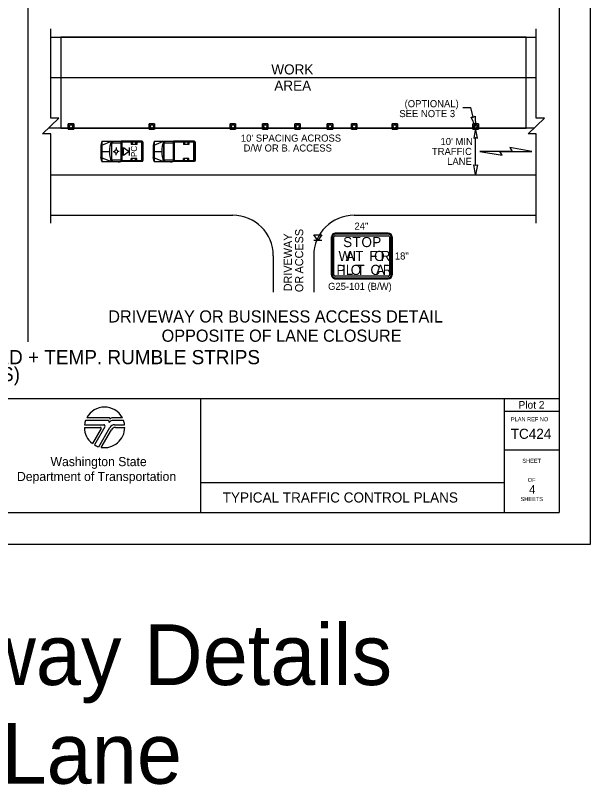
# Model space of a CAD drawing. Extents: x 99998.9 to 100095.7, y 99995 to 100010.7.
# Drawn here: x 100030.38 to 100036.06, y 99997.31 to 100004.91 of the extents above; entities that cross this region are included whole.
import ezdxf

# ---------------------------------------------------------------- set-up
doc = ezdxf.new("R2010")
doc.units = 0
for name, color, linetype in [('RD_ED_DrivewayEdge', 7, 'Continuous'), ('RD_ED_ShoulderPavedEdge', 7, 'Continuous'), ('RD_MK_LineEdgeWhite', 7, 'Continuous'), ('RD_MK_LineSkipCenter', 7, 'Continuous'), ('SH_DE_DetailHeading1Text', 7, 'Continuous'), ('SH_DE_DetailHeading2Text', 7, 'Continuous'), ('SH_GI_PlotLimits', 7, 'Continuous'), ('SH_GI_SheetBorder', 7, 'Continuous'), ('SH_GI_SheetLocationText', 7, 'Continuous'), ('SH_GI_SheetTextInCells', 7, 'Continuous'), ('SH_GI_TitleBlockText', 7, 'Continuous'), ('SH_GI_WSDOTLogo', 7, 'Continuous'), ('TR_SN_ConstructionSigns', 7, 'Continuous'), ('TR_WZ_MotoristVehicle', 7, 'Continuous'), ('TR_WZ_PortableSignMountBlk-Wht', 7, 'Continuous'), ('TR_WZ_TrafficCone', 7, 'Continuous'), ('TR_WZ_WorkAreaLabel', 7, 'Continuous'), ('TR_WZ_WorkZoneDetails', 7, 'Continuous'), ('TR_WZ_WorkZoneTextCurrent', 7, 'Continuous')]:
    doc.layers.add(name, color=color, linetype=linetype)

msp = doc.modelspace()

# ---------------------------------------------------------------- linework, layer by layer
at = {"layer": 'RD_ED_DrivewayEdge'}
for p, q in [((100032.925, 100002.5359), (100032.925, 100002.1759)), ((100033.325, 100002.5359), (100033.325, 100002.1759))]:
    msp.add_line(p, q, dxfattribs=at)
for centre, start, end in [((100032.525, 100002.5359), 0, 90), ((100033.725, 100002.5359), 90, 180)]:
    msp.add_arc(centre, 0.4, start, end, dxfattribs=at)
at = {"layer": 'RD_ED_ShoulderPavedEdge'}
for p, q in [((100030.725, 100004.6959), (100035.525, 100004.6959)), ((100030.725, 100002.9359), (100032.525, 100002.9359)), ((100033.725, 100002.9359), (100035.525, 100002.9359))]:
    msp.add_line(p, q, dxfattribs=at)
at = {"layer": 'RD_MK_LineEdgeWhite'}
for p, q in [((100030.725, 100004.2959), (100035.525, 100004.2959)), ((100030.725, 100003.3359), (100035.525, 100003.3359))]:
    msp.add_line(p, q, dxfattribs=at)
at = {"layer": 'RD_MK_LineSkipCenter'}
msp.add_lwpolyline([(100035.5043, 100003.7959), (100030.7043, 100003.7959)], dxfattribs=at)
at = {"layer": 'SH_GI_PlotLimits'}
msp.add_lwpolyline([(100019.0625, 99999.6875), (100036.0625, 99999.6875), (100036.0625, 100010.6875), (100019.0625, 100010.6875)], close=True, dxfattribs=at)
at = {"layer": 'SH_GI_SheetBorder'}
for p, q in [((100035.75, 100010.375), (100035.75, 100000)), ((100020, 100001.1259), (100035.75, 100001.1259)), ((100032.2055, 100001.1259), (100032.2055, 100000)), ((100035.2079, 100001.1259), (100035.2079, 100000)), ((100035.2079, 100001.0008), (100035.75, 100001.0008)), ((100035.2079, 100000.6176), (100035.75, 100000.6176)), ((100032.2055, 100000.2955), (100035.2079, 100000.2955)), ((100020, 100000), (100035.75, 100000))]:
    msp.add_line(p, q, dxfattribs=at)
at = {"layer": 'SH_GI_WSDOTLogo'}
for p, q in [((100031.2894, 100000.9094), (100031.0697, 100000.9094)), ((100031.303, 100000.9354), (100031.0815, 100000.9354)), ((100031.433, 100000.9354), (100031.3351, 100000.9354)), ((100031.343, 100000.9094), (100031.3429, 100000.9094)), ((100031.4448, 100000.9094), (100031.343, 100000.9094)), ((100031.0572, 100000.84), (100031.2148, 100000.84)), ((100031.059, 100000.8661), (100031.2496, 100000.8661)), ((100031.222, 100000.8277), (100031.1364, 100000.6807)), ((100031.261, 100000.8464), (100031.1567, 100000.6672)), ((100031.1989, 100000.6487), (100031.3089, 100000.839)), ((100031.3558, 100000.8661), (100031.4555, 100000.8661)), ((100031.3655, 100000.8394), (100031.4572, 100000.8394)), ((100031.2244, 100000.6428), (100031.3242, 100000.8156))]:
    msp.add_line(p, q, dxfattribs=at)
for centre, radius, start, end in [((100031.2572, 100000.84), 0.2, 28.47865, 151.53204), ((100031.2572, 100000.84), 0.2, 159.69598, 172.50569), ((100031.2894, 100000.8946), 0.0148, 327.8418, 89.99855), ((100031.3429, 100000.861), 0.0484, 89.99529, 147.82376), ((100031.303, 100000.9263), 0.00903, 329.87418, 90.00328), ((100031.3352, 100000.9066), 0.0287, 90.00721, 148.16763), ((100031.2572, 100000.84), 0.2, 7.49431, 20.29406), ((100031.2572, 100000.84), 0.2, 179.99864, 232.84327), ((100031.2149, 100000.8318), 0.0082, 329.74356, 90), ((100031.2572, 100000.84), 0.2, 260.54554, 359.80857), ((100031.2497, 100000.853), 0.0131, 329.76834, 90), ((100031.3558, 100000.8119), 0.0542, 90, 149.99738), ((100031.3654, 100000.7918), 0.0476, 90, 150.05432), ((100031.2572, 100000.84), 0.2, 239.79292, 253.0448)]:
    msp.add_arc(centre, radius, start, end, dxfattribs=at)
at = {"layer": 'TR_SN_ConstructionSigns'}
for p, q in [((100033.5, 100002.3456), (100033.5, 100002.7206)), ((100033.5, 100002.7206), (100033.5, 100002.3456)), ((100033.5094, 100002.7206), (100033.5094, 100002.3456)), ((100033.525, 100002.3456), (100033.525, 100002.7206)), ((100033.5375, 100002.7581), (100034.0625, 100002.7581)), ((100034.0625, 100002.7581), (100033.5375, 100002.7581)), ((100034.0625, 100002.7488), (100033.5375, 100002.7488)), ((100033.5375, 100002.7331), (100034.0625, 100002.7331)), ((100034.075, 100002.7206), (100034.075, 100002.3456)), ((100034.0906, 100002.3456), (100034.0906, 100002.7206)), ((100034.1, 100002.7206), (100034.1, 100002.3456)), ((100034.1, 100002.3456), (100034.1, 100002.7206)), ((100034.0625, 100002.3331), (100033.5375, 100002.3331)), ((100033.5375, 100002.3175), (100034.0625, 100002.3175)), ((100034.0625, 100002.3081), (100033.5375, 100002.3081)), ((100033.5375, 100002.3081), (100034.0625, 100002.3081))]:
    msp.add_line(p, q, dxfattribs=at)
for centre, radius, start, end in [((100033.5375, 100002.7206), 0.0375, 90, 180), ((100033.5375, 100002.7206), 0.0375, 90, 180), ((100033.5375, 100002.7206), 0.0281, 90, 180.00001), ((100033.5375, 100002.7206), 0.0125, 90, 180.00001), ((100034.0625, 100002.7206), 0.0375, 0, 90), ((100034.0625, 100002.7206), 0.0375, 0, 90), ((100034.0625, 100002.7206), 0.0281, 0, 90), ((100034.0625, 100002.7206), 0.0125, 0, 90), ((100033.5375, 100002.3456), 0.0375, 180, 270.00001), ((100033.5375, 100002.3456), 0.0375, 180, 270.00001), ((100033.5375, 100002.3456), 0.0281, 180.00001, 270), ((100033.5375, 100002.3456), 0.0125, 180.00001, 270), ((100034.0625, 100002.3456), 0.0375, 270.00001, 0.00001), ((100034.0625, 100002.3456), 0.0375, 270.00001, 0.00001), ((100034.0625, 100002.3456), 0.0281, 270, 0.00001), ((100034.0625, 100002.3456), 0.0125, 270, 0.00001)]:
    msp.add_arc(centre, radius, start, end, dxfattribs=at)
at = {"layer": 'TR_WZ_MotoristVehicle'}
for p, q in [((100031.23, 100003.6659), (100031.2207, 100003.6255)), ((100031.23, 100003.6659), (100031.23, 100003.4659)), ((100031.23, 100003.6659), (100031.4189, 100003.6659)), ((100031.23, 100003.6293), (100031.3245, 100003.6659)), ((100031.3245, 100003.6659), (100031.3245, 100003.4659)), ((100031.3262, 100003.6659), (100031.3262, 100003.4659)), ((100031.3262, 100003.6659), (100031.3382, 100003.6504)), ((100031.3262, 100003.6504), (100031.4189, 100003.6504)), ((100031.3932, 100003.6687), (100031.4045, 100003.6687)), ((100031.4189, 100003.6659), (100031.4189, 100003.4659)), ((100031.6274, 100003.6659), (100031.4217, 100003.6659)), ((100031.4217, 100003.6659), (100031.4217, 100003.4659)), ((100031.6215, 100003.6579), (100031.4275, 100003.6579)), ((100031.4275, 100003.6579), (100031.4275, 100003.4739)), ((100031.5202, 100003.6579), (100031.5202, 100003.6349)), ((100031.5752, 100003.6349), (100031.5202, 100003.6349)), ((100031.5302, 100003.6579), (100031.5302, 100003.6349)), ((100031.5642, 100003.6579), (100031.5642, 100003.6349)), ((100031.5752, 100003.6579), (100031.5752, 100003.6349)), ((100031.6215, 100003.6579), (100031.6215, 100003.4739)), ((100031.6274, 100003.6659), (100031.6274, 100003.4659)), ((100031.6325, 100003.6626), (100031.6281, 100003.6626)), ((100031.6281, 100003.6626), (100031.6281, 100003.4692)), ((100031.637, 100003.6565), (100031.637, 100003.4753)), ((100031.7463, 100003.6659), (100031.737, 100003.6255)), ((100031.7463, 100003.6659), (100031.7463, 100003.4659)), ((100031.7463, 100003.6659), (100031.9352, 100003.6659)), ((100031.7463, 100003.6293), (100031.8407, 100003.6659)), ((100031.8407, 100003.6659), (100031.8407, 100003.4659)), ((100031.8424, 100003.6659), (100031.8424, 100003.4659)), ((100031.8424, 100003.6659), (100031.8545, 100003.6504)), ((100031.8424, 100003.6504), (100031.9352, 100003.6504)), ((100031.9094, 100003.6687), (100031.9207, 100003.6687)), ((100031.9352, 100003.6659), (100031.9352, 100003.4659)), ((100032.1436, 100003.6659), (100031.9379, 100003.6659)), ((100031.9379, 100003.6659), (100031.9379, 100003.4659)), ((100032.1378, 100003.6579), (100031.9438, 100003.6579)), ((100031.9438, 100003.6579), (100031.9438, 100003.4739)), ((100032.0365, 100003.6579), (100032.0365, 100003.6349)), ((100032.0914, 100003.6349), (100032.0365, 100003.6349)), ((100032.0465, 100003.6579), (100032.0465, 100003.6349)), ((100032.0805, 100003.6579), (100032.0805, 100003.6349)), ((100032.0914, 100003.6579), (100032.0914, 100003.6349)), ((100032.1378, 100003.6579), (100032.1378, 100003.4739)), ((100032.1436, 100003.6659), (100032.1436, 100003.4659)), ((100032.1488, 100003.6626), (100032.1443, 100003.6626)), ((100032.1443, 100003.6626), (100032.1443, 100003.4692)), ((100032.1533, 100003.6565), (100032.1533, 100003.4753)), ((100031.2207, 100003.6255), (100031.2207, 100003.5063)), ((100031.23, 100003.5659), (100031.3059, 100003.5659)), ((100031.3414, 100003.566), (100031.354, 100003.566)), ((100031.3715, 100003.6055), (100031.3715, 100003.5894)), ((100031.3856, 100003.5656), (100031.3856, 100003.5656)), ((100031.4024, 100003.5651), (100031.3875, 100003.5655)), ((100031.637, 100003.58), (100031.6281, 100003.5762)), ((100031.637, 100003.5518), (100031.6281, 100003.5556)), ((100031.6346, 100003.5659), (100031.6305, 100003.5659)), ((100031.6325, 100003.5687), (100031.6325, 100003.5631)), ((100031.737, 100003.6255), (100031.737, 100003.5063)), ((100031.7463, 100003.5659), (100031.8222, 100003.5659)), ((100032.1533, 100003.58), (100032.1443, 100003.5762)), ((100032.1533, 100003.5518), (100032.1443, 100003.5556)), ((100032.1509, 100003.5659), (100032.1467, 100003.5659)), ((100032.1488, 100003.5687), (100032.1488, 100003.5631)), ((100031.23, 100003.4659), (100031.2207, 100003.5063)), ((100031.23, 100003.5025), (100031.3245, 100003.4659)), ((100031.3262, 100003.4814), (100031.4189, 100003.4814)), ((100031.3361, 100003.4814), (100031.3262, 100003.4659)), ((100031.3722, 100003.5274), (100031.3719, 100003.5425)), ((100031.5202, 100003.4739), (100031.5202, 100003.4969)), ((100031.5752, 100003.4969), (100031.5202, 100003.4969)), ((100031.5302, 100003.4739), (100031.5302, 100003.4969)), ((100031.5642, 100003.4739), (100031.5642, 100003.4969)), ((100031.5752, 100003.4739), (100031.5752, 100003.4969)), ((100031.7463, 100003.4659), (100031.737, 100003.5063)), ((100031.7463, 100003.5025), (100031.8407, 100003.4659)), ((100031.8424, 100003.4814), (100031.9352, 100003.4814)), ((100031.8524, 100003.4814), (100031.8424, 100003.4659)), ((100032.0365, 100003.4739), (100032.0365, 100003.4969)), ((100032.0914, 100003.4969), (100032.0365, 100003.4969)), ((100032.0465, 100003.4739), (100032.0465, 100003.4969)), ((100032.0805, 100003.4739), (100032.0805, 100003.4969)), ((100032.0914, 100003.4739), (100032.0914, 100003.4969)), ((100031.23, 100003.4659), (100031.4189, 100003.4659)), ((100031.3932, 100003.4631), (100031.4045, 100003.4631)), ((100031.6274, 100003.4659), (100031.4217, 100003.4659)), ((100031.6215, 100003.4739), (100031.4275, 100003.4739)), ((100031.6325, 100003.4692), (100031.6281, 100003.4692)), ((100031.7463, 100003.4659), (100031.9352, 100003.4659)), ((100031.9094, 100003.4631), (100031.9207, 100003.4631)), ((100032.1436, 100003.4659), (100031.9379, 100003.4659)), ((100032.1378, 100003.4739), (100031.9438, 100003.4739)), ((100032.1488, 100003.4692), (100032.1443, 100003.4692))]:
    msp.add_line(p, q, dxfattribs=at)
for centre, major_axis, start_param, end_param in [((100031.4595, 100003.5659), (0, -0.2099), 4.215667, 5.208926), ((100031.6325, 100003.6565), (0, 0.0061), 4.712389, 6.283185), ((100031.9757, 100003.5659), (0, -0.2099), 4.215667, 5.208926), ((100032.1488, 100003.6565), (0, 0.0061), 4.712389, 6.283185), ((100031.6325, 100003.4753), (0, -0.0061), 0, 1.570796), ((100032.1488, 100003.4753), (0, -0.0061), 0, 1.570796)]:
    msp.add_ellipse(centre, major_axis=major_axis, ratio=0.73155, start_param=start_param, end_param=end_param, dxfattribs=at)
for centre, major_axis in [((100031.3715, 100003.5659), (0, 0.0193)), ((100031.6325, 100003.5659), (0, 0.00282)), ((100032.1488, 100003.5659), (0, 0.00282))]:
    msp.add_ellipse(centre, major_axis=major_axis, ratio=0.73155, dxfattribs=at)
at = {"layer": 'TR_WZ_PortableSignMountBlk-Wht'}
for p, q in [((100031.5013, 100003.6058), (100031.5013, 100003.5258)), ((100033.405, 100002.6859), (100033.325, 100002.6859))]:
    msp.add_line(p, q, dxfattribs=at)
for points in [[(100031.5013, 100003.5659), (100031.4439, 100003.5258), (100031.4439, 100003.6058)], [(100033.3651, 100002.6859), (100033.325, 100002.7434), (100033.405, 100002.7434)]]:
    msp.add_lwpolyline(points, close=True, dxfattribs=at)
at = {"layer": 'TR_WZ_TrafficCone'}
for points in [[(100030.899, 100003.8392), (100030.9524, 100003.8392), (100030.9524, 100003.7859), (100030.899, 100003.7859), (100030.899, 100003.8392)], [(100030.899, 100003.7859), (100030.9524, 100003.7859), (100030.9524, 100003.8392), (100030.899, 100003.8392), (100030.899, 100003.7859)], [(100031.699, 100003.8392), (100031.7524, 100003.8392), (100031.7524, 100003.7859), (100031.699, 100003.7859), (100031.699, 100003.8392)], [(100031.699, 100003.7859), (100031.7524, 100003.7859), (100031.7524, 100003.8392), (100031.699, 100003.8392), (100031.699, 100003.7859)], [(100032.499, 100003.8392), (100032.5524, 100003.8392), (100032.5524, 100003.7859), (100032.499, 100003.7859), (100032.499, 100003.8392)], [(100032.499, 100003.7859), (100032.5524, 100003.7859), (100032.5524, 100003.8392), (100032.499, 100003.8392), (100032.499, 100003.7859)], [(100032.819, 100003.8392), (100032.8723, 100003.8392), (100032.8723, 100003.7859), (100032.819, 100003.7859), (100032.819, 100003.8392)], [(100032.819, 100003.7859), (100032.8723, 100003.7859), (100032.8723, 100003.8392), (100032.819, 100003.8392), (100032.819, 100003.7859)], [(100033.139, 100003.8392), (100033.1923, 100003.8392), (100033.1923, 100003.7859), (100033.139, 100003.7859), (100033.139, 100003.8392)], [(100033.139, 100003.7859), (100033.1923, 100003.7859), (100033.1923, 100003.8392), (100033.139, 100003.8392), (100033.139, 100003.7859)], [(100033.459, 100003.8392), (100033.5123, 100003.8392), (100033.5123, 100003.7859), (100033.459, 100003.7859), (100033.459, 100003.8392)], [(100033.459, 100003.7859), (100033.5123, 100003.7859), (100033.5123, 100003.8392), (100033.459, 100003.8392), (100033.459, 100003.7859)], [(100033.6983, 100003.8392), (100033.7517, 100003.8392), (100033.7517, 100003.7859), (100033.6983, 100003.7859), (100033.6983, 100003.8392)], [(100033.6983, 100003.7859), (100033.7517, 100003.7859), (100033.7517, 100003.8392), (100033.6983, 100003.8392), (100033.6983, 100003.7859)], [(100034.099, 100003.8392), (100034.1524, 100003.8392), (100034.1524, 100003.7859), (100034.099, 100003.7859), (100034.099, 100003.8392)], [(100034.099, 100003.7859), (100034.1524, 100003.7859), (100034.1524, 100003.8392), (100034.099, 100003.8392), (100034.099, 100003.7859)], [(100034.899, 100003.8392), (100034.9524, 100003.8392), (100034.9524, 100003.7859), (100034.899, 100003.7859), (100034.899, 100003.8392)], [(100034.899, 100003.7859), (100034.9524, 100003.7859), (100034.9524, 100003.8392), (100034.899, 100003.8392), (100034.899, 100003.7859)]]:
    msp.add_lwpolyline(points, dxfattribs=at)
for centre in [(100030.9257, 100003.8126), (100031.7257, 100003.8126), (100032.5257, 100003.8126), (100032.8457, 100003.8126), (100033.1657, 100003.8126), (100033.4857, 100003.8126), (100033.725, 100003.8126), (100034.1257, 100003.8126), (100034.9257, 100003.8126)]:
    msp.add_circle(centre, 0.0167, dxfattribs=at)
at = {"layer": 'TR_WZ_WorkZoneDetails'}
for p, q in [((100030.5, 100010.275), (100030.5, 100001.6859)), ((100034.8007, 100004.0006), (100034.8769, 100004.0006)), ((100034.9022, 100003.9033), (100034.8769, 100004.0006)), ((100034.9256, 100003.4296), (100034.9256, 100003.7022)), ((100035.2856, 100003.5659), (100035.0445, 100003.5659)), ((100035.1651, 100003.5659), (100035.4062, 100003.5659)), ((100033.5, 100002.7206), (100033.5, 100002.3456)), ((100034.0625, 100002.7581), (100033.5375, 100002.7581)), ((100034.1, 100002.3456), (100034.1, 100002.7206)), ((100033.5375, 100002.3081), (100034.0625, 100002.3081))]:
    msp.add_line(p, q, dxfattribs=at)
for points in [[(100030.725, 100002.8559), (100030.725, 100003.7385), (100030.645, 100003.7385), (100030.805, 100003.8933), (100030.725, 100003.8933), (100030.725, 100004.7759)], [(100035.525, 100002.8559), (100035.525, 100003.7385), (100035.445, 100003.7385), (100035.605, 100003.8933), (100035.525, 100003.8933), (100035.525, 100004.7759)]]:
    msp.add_lwpolyline(points, dxfattribs=at)
for points in [[(100030.825, 100004.6959), (100030.825, 100003.7959), (100035.425, 100003.7959), (100035.425, 100004.6959)], [(100034.9257, 100003.8126), (100034.8824, 100003.9029), (100034.9022, 100003.9033), (100034.9197, 100003.9125)], [(100034.9257, 100003.7959), (100034.9064, 100003.6976), (100034.9257, 100003.7022), (100034.945, 100003.6976)], [(100034.9685, 100003.5659), (100035.1873, 100003.5273), (100035.1651, 100003.5659)], [(100035.4821, 100003.5659), (100035.2633, 100003.6045), (100035.2856, 100003.5659)], [(100034.9256, 100003.3359), (100034.9064, 100003.4342), (100034.9256, 100003.4296), (100034.9449, 100003.4342)]]:
    msp.add_lwpolyline(points, close=True, dxfattribs=at)
for centre, start, end in [((100033.5375, 100002.7206), 90, 180), ((100034.0625, 100002.7206), 0, 90), ((100033.5375, 100002.3456), 180, 270.00001), ((100034.0625, 100002.3456), 270.00001, 0.00001)]:
    msp.add_arc(centre, 0.0375, start, end, dxfattribs=at)

# ---------------------------------------------------------------- texts
at = {"layer": 'SH_DE_DetailHeading1Text'}
for s, p in [('PILOT CAR OPERATION FOR ALTERNATING 1-LANE, 2-WAY TRAFFIC: FLAGGER-CONTROLLED + TEMP. RUMBLE STRIPS', (100021.9082, 100001.4639)), ('SHARED BIKE-LANE STRATEGY (HIGHWAYS, 40 MPH OR LESS)', (100024.7097, 100001.2959))]:
    msp.add_text(s, height=0.14, rotation=360, dxfattribs=at).set_placement(p)
at = {"layer": 'SH_DE_DetailHeading2Text'}
for s, p in [('DRIVEWAY OR BUSINESS ACCESS DETAIL', (100031.2936, 100001.8759)), ('OPPOSITE OF LANE CLOSURE', (100031.8211, 100001.6859))]:
    msp.add_text(s, height=0.12, rotation=360, dxfattribs=at).set_placement(p)
at = {"layer": 'SH_GI_SheetBorder'}
msp.add_text('PLAN REF NO', height=0.040032, dxfattribs=at).set_placement((100035.2747, 100000.9008))
at = {"layer": 'SH_GI_SheetLocationText'}
for s, height, p in [('Plot 2', 0.075, (100035.3497, 100001.025)), ('Access & Intersecting Roadway Details', 0.6, (100020.1422, 99998.2946)), ('Shared Bike-Vehicle Lane', 0.6, (100022.7454, 99997.3196))]:
    msp.add_text(s, height=height, dxfattribs=at).set_placement(p)
at = {"layer": 'SH_GI_SheetTextInCells'}
for s, height, p in [('Washington State', 0.090072, (100030.7229, 100000.4571)), ('SHEET', 0.04003, (100035.3877, 100000.4896)), ('Department of Transportation', 0.090072, (100030.3916, 100000.3101)), ('OF', 0.04003, (100035.4406, 100000.3008)), ('SHEETS', 0.04003, (100035.3698, 100000.112))]:
    msp.add_text(s, height=height, dxfattribs=at).set_placement(p)
at = {"layer": 'SH_GI_TitleBlockText'}
for s, height, p in [('TC424', 0.1, (100035.2728, 100000.7266)), ('4', 0.085, (100035.4542, 100000.1843)), ('TYPICAL TRAFFIC CONTROL PLANS', 0.1, (100032.4251, 100000.0977))]:
    msp.add_text(s, height=height, dxfattribs=at).set_placement(p)
at = {"layer": 'TR_SN_ConstructionSigns'}
for s, p in [('24"', (100033.7276, 100002.7931)), ('18"', (100034.1269, 100002.4981)), ('G25-101 (B/W)', (100033.4667, 100002.1981))]:
    msp.add_text(s, height=0.07, rotation=360, dxfattribs=at).set_placement(p)
at = {"layer": 'TR_WZ_MotoristVehicle'}
msp.add_text('PC', height=0.06, rotation=90, dxfattribs=at).set_placement((100031.5777, 100003.5099))
at = {"layer": 'TR_WZ_WorkAreaLabel'}
for s, p in [('WORK', (100032.9058, 100004.3259)), ('AREA', (100032.9354, 100004.1659))]:
    msp.add_text(s, height=0.1, dxfattribs=at).set_placement(p)
at = {"layer": 'TR_WZ_WorkZoneDetails'}
for s, p in [('S', (100033.6155, 100002.6206)), ('T', (100033.7075, 100002.6206)), ('O', (100033.7965, 100002.6206)), ('P', (100033.9035, 100002.6206)), ('W', (100033.57, 100002.4831)), ('A', (100033.64, 100002.4831)), ('I', (100033.708, 100002.4831)), ('T', (100033.735, 100002.4831)), ('F', (100033.873, 100002.4831)), ('O', (100033.922, 100002.4831)), ('R', (100033.987, 100002.4831)), ('P', (100033.5495, 100002.3456)), ('I', (100033.6065, 100002.3456)), ('L', (100033.6415, 100002.3456)), ('O', (100033.6905, 100002.3456)), ('T', (100033.7475, 100002.3456)), ('C', (100033.8855, 100002.3456)), ('A', (100033.9395, 100002.3456)), ('R', (100034.0075, 100002.3456))]:
    msp.add_text(s, height=0.1, dxfattribs=at).set_placement(p)
at = {"layer": 'TR_WZ_WorkZoneTextCurrent'}
for s, p in [('(OPTIONAL)', (100034.2233, 100004.0026)), ('SEE NOTE 3', (100034.1716, 100003.9046)), ("10' SPACING ACROSS", (100032.605, 100003.6626)), ('D/W OR B. ACCESS', (100032.6312, 100003.5646)), ("10' MIN", (100034.5783, 100003.6289)), ('TRAFFIC', (100034.4933, 100003.5309)), ('LANE', (100034.6437, 100003.4329))]:
    msp.add_text(s, height=0.07, dxfattribs=at).set_placement(p)
for s, p in [('ACCESS', (100033.221, 100002.3602)), ('DRIVEWAY', (100033.109, 100002.1842)), ('OR', (100033.221, 100002.1759))]:
    msp.add_text(s, height=0.08, rotation=90, dxfattribs=at).set_placement(p)

doc.saveas('drawing.dxf')
